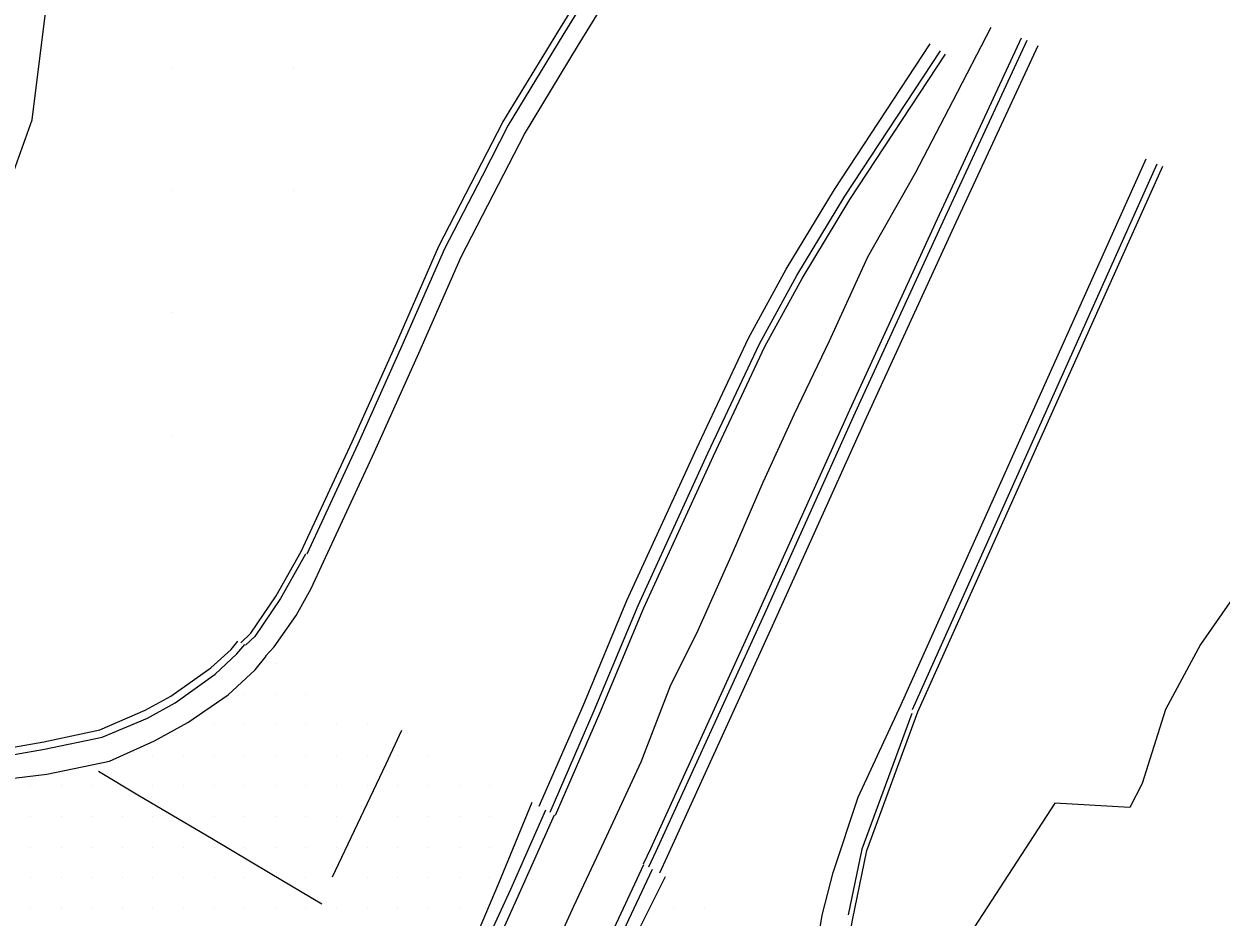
# Model space of a CAD drawing. Extents: x 1762120 to 1766775, y 709485 to 712965.
# Drawn here: x 1765923.2 to 1766021, y 710255.5 to 710328.5 of the extents above; entities that cross this region are included whole.
import ezdxf

# ---------------------------------------------------------------- set-up
doc = ezdxf.new("R2010")
doc.units = 0
for name, color, linetype in [('Exist DTM Drainline', 7, 'Continuous'), ('Exist DTM QL2 LIDAR Elevation Point', 7, 'Continuous'), ('Exist DTM Scan Elevation Point', 7, 'Continuous'), ('Exist Roads Concrete Median Barrier', 7, 'Continuous'), ('Exist Roads Curbs', 7, 'Continuous'), ('Exist Roads EOP', 7, 'Continuous'), ('Exist Roads EOT', 7, 'Continuous'), ('PH Exist DTM Breakline', 7, 'Continuous')]:
    doc.layers.add(name, color=color, linetype=linetype)

msp = doc.modelspace()

# ---------------------------------------------------------------- linework, layer by layer
at = {"layer": 'Exist DTM Drainline'}
for points in [[(1765884.901, 710284.39), (1765887.086, 710283.18), (1765901.808, 710275.045), (1765908.976, 710271.133), (1765912.032, 710269.967), (1765914.668, 710269.257), (1765916.836, 710268.871), (1765919.562, 710268.743), (1765922.424, 710268.827), (1765924.894, 710269.244), (1765929.602, 710270.239), (1765933.309, 710271.796), (1765935.572, 710273.033), (1765938.823, 710275.369), (1765940.608, 710277.026), (1765941.247, 710277.796)], [(1765965.813, 710264.259), (1765962.954, 710257.804), (1765960.081, 710251.574), (1765958.421, 710247.317)], [(1765974.512, 710259.416), (1765971.742, 710253.505), (1765969.508, 710248.396), (1765966.729, 710243.009)]]:
    msp.add_lwpolyline(points, dxfattribs=at)
at = {"layer": 'Exist DTM QL2 LIDAR Elevation Point'}
for p, q in [((1765935.235, 710324.874), (1765935.235, 710324.874)), ((1765945.236, 710324.874), (1765945.236, 710324.874)), ((1765935.235, 710314.872), (1765935.235, 710314.872)), ((1765945.236, 710314.872), (1765945.236, 710314.872)), ((1765935.235, 710304.871), (1765935.235, 710304.871)), ((1765935.235, 710294.87), (1765935.235, 710294.87))]:
    msp.add_line(p, q, dxfattribs=at)
at = {"layer": 'Exist DTM Scan Elevation Point'}
for p, q in [((1765943.75, 710276.25), (1765943.75, 710276.25)), ((1765941.25, 710273.75), (1765941.25, 710273.75)), ((1765943.75, 710273.75), (1765943.75, 710273.75)), ((1765946.25, 710273.75), (1765946.25, 710273.75)), ((1765938.75, 710271.25), (1765938.75, 710271.25)), ((1765941.25, 710271.25), (1765941.25, 710271.25)), ((1765943.75, 710271.25), (1765943.75, 710271.25)), ((1765946.25, 710271.25), (1765946.25, 710271.25)), ((1765948.75, 710271.25), (1765948.75, 710271.25)), ((1765951.25, 710271.25), (1765951.25, 710271.25)), ((1765933.75, 710268.75), (1765933.75, 710268.75)), ((1765936.25, 710268.75), (1765936.25, 710268.75)), ((1765938.75, 710268.75), (1765938.75, 710268.75)), ((1765941.25, 710268.75), (1765941.25, 710268.75)), ((1765943.75, 710268.75), (1765943.75, 710268.75)), ((1765946.25, 710268.75), (1765946.25, 710268.75)), ((1765948.75, 710268.75), (1765948.75, 710268.75)), ((1765951.25, 710268.75), (1765951.25, 710268.75)), ((1765953.75, 710268.75), (1765953.75, 710268.75)), ((1765956.25, 710268.75), (1765956.25, 710268.75)), ((1765923.75, 710266.25), (1765923.75, 710266.25)), ((1765926.25, 710266.25), (1765926.25, 710266.25)), ((1765928.75, 710266.25), (1765928.75, 710266.25)), ((1765933.75, 710266.25), (1765933.75, 710266.25)), ((1765936.25, 710266.25), (1765936.25, 710266.25)), ((1765938.75, 710266.25), (1765938.75, 710266.25)), ((1765941.25, 710266.25), (1765941.25, 710266.25)), ((1765943.75, 710266.25), (1765943.75, 710266.25)), ((1765946.25, 710266.25), (1765946.25, 710266.25)), ((1765948.75, 710266.25), (1765948.75, 710266.25)), ((1765951.25, 710266.25), (1765951.25, 710266.25)), ((1765953.75, 710266.25), (1765953.75, 710266.25)), ((1765956.25, 710266.25), (1765956.25, 710266.25)), ((1765958.75, 710266.25), (1765958.75, 710266.25)), ((1765961.25, 710266.25), (1765961.25, 710266.25)), ((1765923.75, 710263.75), (1765923.75, 710263.75)), ((1765926.25, 710263.75), (1765926.25, 710263.75)), ((1765928.75, 710263.75), (1765928.75, 710263.75)), ((1765931.25, 710263.75), (1765931.25, 710263.75)), ((1765933.75, 710263.75), (1765933.75, 710263.75)), ((1765938.75, 710263.75), (1765938.75, 710263.75)), ((1765941.25, 710263.75), (1765941.25, 710263.75)), ((1765943.75, 710263.75), (1765943.75, 710263.75)), ((1765946.25, 710263.75), (1765946.25, 710263.75)), ((1765948.75, 710263.75), (1765948.75, 710263.75)), ((1765953.75, 710263.75), (1765953.75, 710263.75)), ((1765956.25, 710263.75), (1765956.25, 710263.75)), ((1765958.75, 710263.75), (1765958.75, 710263.75)), ((1765961.25, 710263.75), (1765961.25, 710263.75)), ((1765923.75, 710261.25), (1765923.75, 710261.25)), ((1765926.25, 710261.25), (1765926.25, 710261.25)), ((1765928.75, 710261.25), (1765928.75, 710261.25)), ((1765931.25, 710261.25), (1765931.25, 710261.25)), ((1765933.75, 710261.25), (1765933.75, 710261.25)), ((1765936.25, 710261.25), (1765936.25, 710261.25)), ((1765938.75, 710261.25), (1765938.75, 710261.25)), ((1765941.25, 710261.25), (1765941.25, 710261.25)), ((1765943.75, 710261.25), (1765943.75, 710261.25)), ((1765946.25, 710261.25), (1765946.25, 710261.25)), ((1765948.75, 710261.25), (1765948.75, 710261.25)), ((1765951.25, 710261.25), (1765951.25, 710261.25)), ((1765953.75, 710261.25), (1765953.75, 710261.25)), ((1765956.25, 710261.25), (1765956.25, 710261.25)), ((1765958.75, 710261.25), (1765958.75, 710261.25)), ((1765961.25, 710261.25), (1765961.25, 710261.25)), ((1765923.75, 710258.75), (1765923.75, 710258.75)), ((1765926.25, 710258.75), (1765926.25, 710258.75)), ((1765928.75, 710258.75), (1765928.75, 710258.75)), ((1765931.25, 710258.75), (1765931.25, 710258.75)), ((1765933.75, 710258.75), (1765933.75, 710258.75)), ((1765936.25, 710258.75), (1765936.25, 710258.75)), ((1765938.75, 710258.75), (1765938.75, 710258.75)), ((1765941.25, 710258.75), (1765941.25, 710258.75)), ((1765946.25, 710258.75), (1765946.25, 710258.75)), ((1765951.25, 710258.75), (1765951.25, 710258.75)), ((1765953.75, 710258.75), (1765953.75, 710258.75)), ((1765956.25, 710258.75), (1765956.25, 710258.75)), ((1765958.75, 710258.75), (1765958.75, 710258.75)), ((1765961.25, 710258.75), (1765961.25, 710258.75)), ((1765923.75, 710256.25), (1765923.75, 710256.25)), ((1765926.25, 710256.25), (1765926.25, 710256.25)), ((1765928.75, 710256.25), (1765928.75, 710256.25)), ((1765931.25, 710256.25), (1765931.25, 710256.25)), ((1765933.75, 710256.25), (1765933.75, 710256.25)), ((1765936.25, 710256.25), (1765936.25, 710256.25)), ((1765938.75, 710256.25), (1765938.75, 710256.25)), ((1765941.25, 710256.25), (1765941.25, 710256.25)), ((1765943.75, 710256.25), (1765943.75, 710256.25)), ((1765946.25, 710256.25), (1765946.25, 710256.25)), ((1765948.75, 710256.25), (1765948.75, 710256.25)), ((1765951.25, 710256.25), (1765951.25, 710256.25)), ((1765953.75, 710256.25), (1765953.75, 710256.25)), ((1765956.25, 710256.25), (1765956.25, 710256.25)), ((1765958.75, 710256.25), (1765958.75, 710256.25)), ((1765976.25, 710256.25), (1765976.25, 710256.25)), ((1765978.75, 710256.25), (1765978.75, 710256.25))]:
    msp.add_line(p, q, dxfattribs=at)
at = {"layer": 'Exist Roads Concrete Median Barrier'}
for points in [[(1765966.516, 710263.875), (1765963.644, 710257.459), (1765960.883, 710251.299), (1765959.074, 710246.978)], [(1765973.816, 710259.8), (1765971.025, 710253.846), (1765968.731, 710248.653), (1765965.985, 710243.395)]]:
    msp.add_lwpolyline(points, dxfattribs=at)
at = {"layer": 'Exist Roads Curbs'}
msp.add_lwpolyline([(1765885.193, 710284.941), (1765887.401, 710283.714), (1765902.066, 710275.602), (1765909.218, 710271.656), (1765912.288, 710270.52), (1765914.755, 710269.836), (1765916.918, 710269.422), (1765919.645, 710269.281), (1765922.371, 710269.42), (1765924.84, 710269.847), (1765929.421, 710270.84), (1765933.112, 710272.447), (1765935.204, 710273.59), (1765938.483, 710275.883), (1765940.14, 710277.397), (1765940.695, 710278.076)], dxfattribs=at)
at = {"layer": 'Exist Roads EOP'}
for points in [[(1765884.009, 710282.694), (1765886.117, 710281.531), (1765900.99, 710273.271), (1765908.158, 710269.358), (1765911.24, 710268.248), (1765914.395, 710267.384), (1765916.561, 710266.992), (1765919.284, 710266.845), (1765922.608, 710266.901), (1765925.09, 710267.197), (1765930.203, 710268.272), (1765933.874, 710269.946), (1765936.591, 710271.427), (1765939.894, 710273.683), (1765942.104, 710275.726), (1765943.004, 710276.853)], [(1765964.688, 710264.901), (1765961.972, 710258.284), (1765959.24, 710251.859), (1765957.627, 710247.728), (1765957.351, 710245.832), (1765957.859, 710243.845), (1765958.963, 710242.248), (1765960.323, 710241.222), (1765962.123, 710240.558), (1765964.143, 710240.619), (1765965.929, 710241.337), (1765967.397, 710242.663)], [(1765975.567, 710258.829), (1765970.241, 710248.149), (1765967.397, 710242.663)]]:
    msp.add_lwpolyline(points, dxfattribs=at)
at = {"layer": 'Exist Roads EOT'}
for points in [[(1765948.428, 710258.814), (1765950.453, 710263.118), (1765952.79, 710268.067), (1765954.085, 710270.804)], [(1765929.31, 710267.444), (1765932.665, 710265.44), (1765938.527, 710261.981), (1765943.316, 710259.124), (1765947.546, 710256.631)]]:
    msp.add_lwpolyline(points, dxfattribs=at)
at = {"layer": 'PH Exist DTM Breakline'}
for points in [[(1765908.288, 710283.72), (1765911.453, 710283.998), (1765915.002, 710286.523), (1765918.538, 710293.352), (1765918.511, 710299.457), (1765919.654, 710308.837), (1765923.901, 710320.633), (1765925.005, 710329.608), (1765930.672, 710338.261), (1765934.52, 710345.848), (1765935.259, 710349.374), (1765934.927, 710356.488)], [(1765940.939, 710277.942), (1765941.739, 710278.734), (1765943.816, 710281.771), (1765945.861, 710285.389), (1765950.023, 710294.356), (1765953.629, 710302.398), (1765957.11, 710310.326), (1765960.181, 710316.287), (1765962.333, 710320.447), (1765966.802, 710327.814), (1765976.233, 710343.108)], [(1765976.659, 710342.846), (1765967.229, 710327.553), (1765962.769, 710320.202), (1765960.625, 710316.058), (1765957.562, 710310.111), (1765954.086, 710302.195), (1765950.478, 710294.149), (1765946.315, 710285.179)], [(1765942.936, 710276.848), (1765943.641, 710277.601), (1765945.451, 710280.157), (1765946.662, 710282.371), (1765947.675, 710284.547), (1765951.843, 710293.526), (1765955.457, 710301.587), (1765958.917, 710309.466), (1765961.958, 710315.37), (1765964.078, 710319.468), (1765968.508, 710326.77), (1765977.936, 710342.059)], [(1765964.303, 710248.05), (1765968.123, 710256.444), (1765970.822, 710262.167), (1765973.62, 710268.218), (1765976.042, 710274.507), (1765978.159, 710278.738), (1765981.066, 710285.259), (1765983.578, 710291.048), (1765986.141, 710296.646), (1765988.991, 710302.599), (1765992.128, 710309.457), (1765996.023, 710316.316), (1765999.054, 710322.157), (1766002.199, 710328.203)], [(1766004.648, 710327.326), (1765997.78, 710312.538), (1765990.622, 710296.94), (1765983.092, 710280.214), (1765974.369, 710261.115), (1765973.787, 710259.852)], [(1766005.101, 710327.115), (1765998.234, 710312.328), (1765991.077, 710296.733), (1765983.548, 710280.008), (1765974.824, 710260.906), (1765974.225, 710259.608)], [(1765965.296, 710264.599), (1765968.871, 710272.789), (1765972.451, 710281.394), (1765978.152, 710293.833), (1765982.381, 710302.819), (1765985.453, 710308.439), (1765989.394, 710314.943), (1765997.209, 710326.838)], [(1765966.177, 710264.116), (1765969.791, 710272.397), (1765973.367, 710280.993), (1765979.059, 710293.411), (1765983.273, 710302.366), (1765986.32, 710307.94), (1765990.24, 710314.409), (1765998.044, 710326.289)], [(1766006.008, 710326.694), (1765999.142, 710311.909), (1765991.987, 710296.319), (1765984.458, 710279.595), (1765975.733, 710260.489), (1765975.101, 710259.118)], [(1765966.617, 710263.875), (1765970.251, 710272.201), (1765973.826, 710280.793), (1765979.512, 710293.201), (1765983.719, 710302.139), (1765986.754, 710307.69), (1765990.663, 710314.142), (1765998.462, 710326.014)], [(1765987.797, 710252.022), (1765988.39, 710255.685), (1765989.299, 710259.19), (1765991.345, 710265.33), (1765994.846, 710272.905), (1766014.842, 710317.468)], [(1765990.126, 710250.72), (1765990.226, 710251.387), (1765990.858, 710255.285), (1765992.032, 710260.974), (1765996.215, 710272.291), (1766016.21, 710316.854)], [(1765995.758, 710272.496), (1766015.754, 710317.059)], [(1766032.883, 710296.717), (1766029.474, 710288.674), (1766022.758, 710282.798), (1766019.29, 710277.8), (1766016.434, 710272.497), (1766014.532, 710266.447), (1766013.523, 710264.495), (1766007.377, 710264.829), (1766000.843, 710254.752), (1765999.283, 710249.083), (1765999.246, 710241.475), (1765999.908, 710237.498)], [(1765946.224, 710285.184), (1765944.17, 710281.55), (1765942.061, 710278.466), (1765941.32, 710277.734)], [(1765995.719, 710272.153), (1765991.631, 710261.089), (1765990.522, 710255.717)]]:
    msp.add_lwpolyline(points, dxfattribs=at)

doc.saveas('drawing.dxf')
